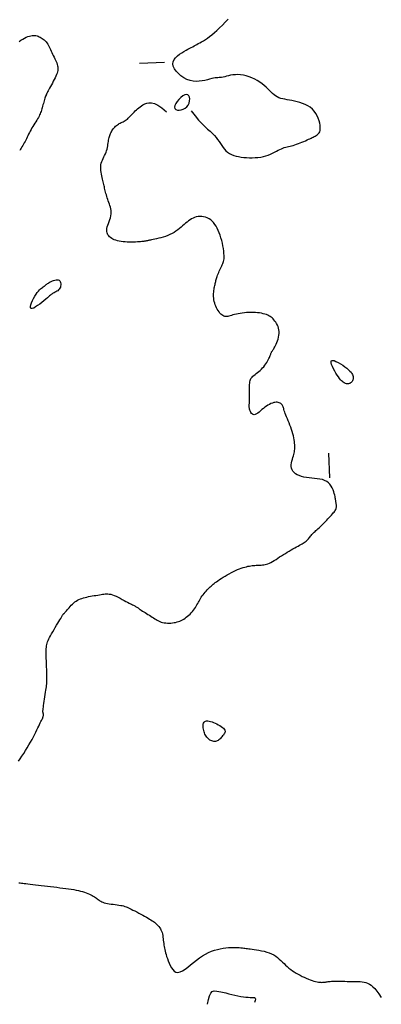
# Model space of a CAD drawing. Header units: millimetres. Extents: x 32690613 to 32693367, y 5343692 to 5344708.
# Tile 696 of 1009: x 32693085 to 32693099, y 5343707 to 5343746. Entities that reach past the tile are written whole.
import ezdxf

# ---------------------------------------------------------------- set-up
doc = ezdxf.new("R2010")
doc.units = ezdxf.units.MM
doc.header["$LTSCALE"] = 20
doc.layers.add('02-DGM_HL_494.00', color=122, linetype='Continuous')

msp = doc.modelspace()

# ---------------------------------------------------------------- linework, layer by layer
at = {"layer": '02-DGM_HL_494.00', "elevation": 494, "flags": 128}
for points in [[(32693091.627, 5343742.771), (32693091.78, 5343742.57), (32693091.923, 5343742.401), (32693092.055, 5343742.259), (32693092.176, 5343742.139), (32693092.287, 5343742.036), (32693092.388, 5343741.946), (32693092.478, 5343741.863), (32693092.558, 5343741.782), (32693092.628, 5343741.699), (32693092.691, 5343741.615), (32693092.748, 5343741.531), (32693092.801, 5343741.448), (32693092.854, 5343741.368), (32693092.907, 5343741.292), (32693092.963, 5343741.222), (32693093.024, 5343741.158), (32693093.093, 5343741.102), (32693093.169, 5343741.053), (32693093.251, 5343741.012), (32693093.339, 5343740.977), (32693093.433, 5343740.949), (32693093.532, 5343740.926), (32693093.636, 5343740.908), (32693093.744, 5343740.894), (32693093.855, 5343740.885), (32693093.969, 5343740.88), (32693094.084, 5343740.879), (32693094.2, 5343740.884), (32693094.313, 5343740.893), (32693094.424, 5343740.908), (32693094.532, 5343740.928), (32693094.634, 5343740.954), (32693094.729, 5343740.985), (32693094.819, 5343741.022), (32693094.903, 5343741.061), (32693094.982, 5343741.101), (32693095.057, 5343741.141), (32693095.127, 5343741.18), (32693095.193, 5343741.215), (32693095.256, 5343741.245), (32693095.316, 5343741.27), (32693095.374, 5343741.289), (32693095.431, 5343741.305), (32693095.488, 5343741.318), (32693095.545, 5343741.33), (32693095.604, 5343741.343), (32693095.665, 5343741.357), (32693095.729, 5343741.375), (32693095.797, 5343741.396), (32693095.868, 5343741.421), (32693095.94, 5343741.448), (32693096.013, 5343741.478), (32693096.085, 5343741.508), (32693096.156, 5343741.538), (32693096.224, 5343741.568), (32693096.288, 5343741.597), (32693096.347, 5343741.623), (32693096.401, 5343741.648), (32693096.451, 5343741.671), (32693096.497, 5343741.692), (32693096.541, 5343741.714), (32693096.581, 5343741.735), (32693096.619, 5343741.756), (32693096.656, 5343741.778), (32693096.691, 5343741.801), (32693096.723, 5343741.826), (32693096.753, 5343741.855), (32693096.778, 5343741.89), (32693096.799, 5343741.931), (32693096.814, 5343741.98), (32693096.822, 5343742.038), (32693096.824, 5343742.107), (32693096.816, 5343742.187), (32693096.801, 5343742.277), (32693096.776, 5343742.373), (32693096.742, 5343742.472), (32693096.697, 5343742.572), (32693096.643, 5343742.669), (32693096.579, 5343742.76), (32693096.503, 5343742.843), (32693096.416, 5343742.914), (32693096.321, 5343742.975), (32693096.218, 5343743.027), (32693096.111, 5343743.07), (32693096.001, 5343743.107), (32693095.89, 5343743.137), (32693095.782, 5343743.162), (32693095.677, 5343743.183), (32693095.577, 5343743.201), (32693095.483, 5343743.218), (32693095.395, 5343743.235), (32693095.312, 5343743.253), (32693095.233, 5343743.274), (32693095.159, 5343743.299), (32693095.089, 5343743.33), (32693095.023, 5343743.369), (32693094.96, 5343743.415), (32693094.899, 5343743.468), (32693094.839, 5343743.527), (32693094.777, 5343743.591), (32693094.712, 5343743.658), (32693094.642, 5343743.726), (32693094.566, 5343743.795), (32693094.482, 5343743.863), (32693094.389, 5343743.928), (32693094.288, 5343743.99), (32693094.181, 5343744.048), (32693094.069, 5343744.099), (32693093.955, 5343744.144), (32693093.84, 5343744.181), (32693093.725, 5343744.208), (32693093.613, 5343744.225), (32693093.506, 5343744.231), (32693093.403, 5343744.227), (32693093.305, 5343744.216), (32693093.213, 5343744.201), (32693093.127, 5343744.182), (32693093.047, 5343744.162), (32693092.974, 5343744.143), (32693092.908, 5343744.128), (32693092.85, 5343744.117), (32693092.796, 5343744.111), (32693092.746, 5343744.107), (32693092.696, 5343744.104), (32693092.644, 5343744.1), (32693092.587, 5343744.094), (32693092.524, 5343744.084), (32693092.452, 5343744.068), (32693092.369, 5343744.047), (32693092.276, 5343744.022), (32693092.174, 5343743.997), (32693092.065, 5343743.975), (32693091.949, 5343743.96), (32693091.829, 5343743.956), (32693091.705, 5343743.966), (32693091.579, 5343743.992), (32693091.453, 5343744.039), (32693091.33, 5343744.103), (32693091.214, 5343744.181), (32693091.11, 5343744.27), (32693091.021, 5343744.365), (32693090.951, 5343744.464), (32693090.905, 5343744.564), (32693090.886, 5343744.66), (32693090.897, 5343744.751), (32693090.935, 5343744.835), (32693090.993, 5343744.912), (32693091.068, 5343744.984), (32693091.153, 5343745.049), (32693091.244, 5343745.108), (32693091.335, 5343745.162), (32693091.421, 5343745.209), (32693091.497, 5343745.252), (32693091.566, 5343745.289), (32693091.628, 5343745.324), (32693091.686, 5343745.355), (32693091.741, 5343745.386), (32693091.796, 5343745.416), (32693091.851, 5343745.446), (32693091.91, 5343745.479), (32693091.974, 5343745.514), (32693092.043, 5343745.553), (32693092.117, 5343745.597), (32693092.196, 5343745.646), (32693092.28, 5343745.703), (32693092.368, 5343745.766), (32693092.462, 5343745.839), (32693092.56, 5343745.921), (32693092.663, 5343746.014), (32693092.771, 5343746.115), (32693092.882, 5343746.225), (32693092.996, 5343746.341), (32693093.112, 5343746.463)], [(32693084.702, 5343745.562), (32693084.771, 5343745.613), (32693084.842, 5343745.66), (32693084.914, 5343745.7), (32693084.984, 5343745.734), (32693085.051, 5343745.762), (32693085.116, 5343745.783), (32693085.175, 5343745.798), (32693085.23, 5343745.807), (32693085.282, 5343745.809), (32693085.33, 5343745.807), (32693085.376, 5343745.8), (32693085.42, 5343745.789), (32693085.463, 5343745.775), (32693085.506, 5343745.757), (32693085.548, 5343745.736), (32693085.59, 5343745.713), (32693085.632, 5343745.687), (32693085.673, 5343745.657), (32693085.713, 5343745.625), (32693085.751, 5343745.588), (32693085.787, 5343745.549), (32693085.821, 5343745.505), (32693085.853, 5343745.457), (32693085.883, 5343745.406), (32693085.912, 5343745.352), (32693085.939, 5343745.296), (32693085.966, 5343745.237), (32693085.993, 5343745.177), (32693086.02, 5343745.116), (32693086.047, 5343745.055), (32693086.076, 5343744.994), (32693086.106, 5343744.933), (32693086.135, 5343744.872), (32693086.163, 5343744.813), (32693086.189, 5343744.755), (32693086.212, 5343744.698), (32693086.231, 5343744.643), (32693086.246, 5343744.59), (32693086.256, 5343744.54), (32693086.261, 5343744.491), (32693086.26, 5343744.442), (32693086.254, 5343744.393), (32693086.243, 5343744.342), (32693086.227, 5343744.289), (32693086.206, 5343744.232), (32693086.179, 5343744.171), (32693086.148, 5343744.105), (32693086.113, 5343744.035), (32693086.076, 5343743.963), (32693086.037, 5343743.891), (32693085.999, 5343743.82), (32693085.961, 5343743.752), (32693085.926, 5343743.688), (32693085.895, 5343743.631), (32693085.868, 5343743.582), (32693085.845, 5343743.539), (32693085.826, 5343743.5), (32693085.809, 5343743.465), (32693085.794, 5343743.431), (32693085.781, 5343743.396), (32693085.767, 5343743.36), (32693085.754, 5343743.32), (32693085.739, 5343743.275), (32693085.724, 5343743.226), (32693085.708, 5343743.174), (32693085.692, 5343743.12), (32693085.675, 5343743.064), (32693085.659, 5343743.008), (32693085.642, 5343742.952), (32693085.627, 5343742.898), (32693085.612, 5343742.847), (32693085.597, 5343742.797), (32693085.581, 5343742.749), (32693085.565, 5343742.701), (32693085.547, 5343742.653), (32693085.526, 5343742.605), (32693085.503, 5343742.555), (32693085.475, 5343742.503), (32693085.444, 5343742.448), (32693085.41, 5343742.391), (32693085.373, 5343742.332), (32693085.334, 5343742.272), (32693085.294, 5343742.21), (32693085.254, 5343742.146), (32693085.216, 5343742.083), (32693085.178, 5343742.019), (32693085.144, 5343741.955), (32693085.111, 5343741.891), (32693085.08, 5343741.828), (32693085.05, 5343741.766), (32693085.021, 5343741.705), (32693084.993, 5343741.645), (32693084.964, 5343741.587), (32693084.936, 5343741.53), (32693084.906, 5343741.475), (32693084.876, 5343741.422), (32693084.845, 5343741.37), (32693084.814, 5343741.319), (32693084.783, 5343741.27), (32693084.752, 5343741.221), (32693084.721, 5343741.172)], [(32693089.55, 5343744.692), (32693090.55, 5343744.731)], [(32693084.673, 5343716.563), (32693084.743, 5343716.663), (32693084.814, 5343716.77), (32693084.887, 5343716.881), (32693084.958, 5343716.995), (32693085.028, 5343717.11), (32693085.096, 5343717.225), (32693085.161, 5343717.337), (32693085.222, 5343717.446), (32693085.278, 5343717.55), (32693085.329, 5343717.648), (32693085.376, 5343717.74), (32693085.418, 5343717.827), (32693085.457, 5343717.906), (32693085.491, 5343717.98), (32693085.523, 5343718.046), (32693085.551, 5343718.105), (32693085.576, 5343718.158), (32693085.598, 5343718.203), (32693085.617, 5343718.243), (32693085.634, 5343718.278), (32693085.647, 5343718.309), (32693085.658, 5343718.335), (32693085.667, 5343718.359), (32693085.673, 5343718.381), (32693085.677, 5343718.402), (32693085.679, 5343718.421), (32693085.678, 5343718.439), (32693085.677, 5343718.455), (32693085.675, 5343718.471), (32693085.671, 5343718.486), (32693085.668, 5343718.5), (32693085.665, 5343718.513), (32693085.662, 5343718.526), (32693085.66, 5343718.54), (32693085.659, 5343718.557), (32693085.659, 5343718.578), (32693085.66, 5343718.605), (32693085.663, 5343718.641), (32693085.668, 5343718.686), (32693085.676, 5343718.743), (32693085.685, 5343718.812), (32693085.697, 5343718.891), (32693085.71, 5343718.978), (32693085.724, 5343719.069), (32693085.738, 5343719.162), (32693085.752, 5343719.254), (32693085.765, 5343719.342), (32693085.777, 5343719.424), (32693085.787, 5343719.496), (32693085.796, 5343719.561), (32693085.802, 5343719.62), (32693085.808, 5343719.676), (32693085.812, 5343719.729), (32693085.814, 5343719.783), (32693085.816, 5343719.839), (32693085.816, 5343719.899), (32693085.816, 5343719.964), (32693085.815, 5343720.035), (32693085.813, 5343720.11), (32693085.811, 5343720.189), (32693085.808, 5343720.271), (32693085.805, 5343720.355), (32693085.802, 5343720.44), (32693085.799, 5343720.527), (32693085.795, 5343720.613), (32693085.792, 5343720.699), (32693085.79, 5343720.783), (32693085.788, 5343720.865), (32693085.788, 5343720.944), (32693085.789, 5343721.019), (32693085.792, 5343721.09), (32693085.797, 5343721.155), (32693085.804, 5343721.215), (32693085.815, 5343721.271), (32693085.828, 5343721.325), (32693085.845, 5343721.378), (32693085.867, 5343721.433), (32693085.894, 5343721.49), (32693085.925, 5343721.553), (32693085.963, 5343721.622), (32693086.006, 5343721.698), (32693086.054, 5343721.781), (32693086.104, 5343721.867), (32693086.156, 5343721.954), (32693086.207, 5343722.04), (32693086.256, 5343722.121), (32693086.301, 5343722.196), (32693086.34, 5343722.262), (32693086.373, 5343722.317), (32693086.399, 5343722.362), (32693086.419, 5343722.397), (32693086.435, 5343722.426), (32693086.448, 5343722.448), (32693086.458, 5343722.465), (32693086.467, 5343722.478), (32693086.476, 5343722.49), (32693086.485, 5343722.5), (32693086.495, 5343722.511), (32693086.506, 5343722.522), (32693086.519, 5343722.536), (32693086.535, 5343722.552), (32693086.555, 5343722.572), (32693086.577, 5343722.597), (32693086.604, 5343722.627), (32693086.635, 5343722.664), (32693086.67, 5343722.705), (32693086.709, 5343722.751), (32693086.752, 5343722.798), (32693086.797, 5343722.846), (32693086.844, 5343722.894), (32693086.894, 5343722.939), (32693086.946, 5343722.981), (32693086.998, 5343723.018), (32693087.052, 5343723.051), (32693087.108, 5343723.079), (32693087.166, 5343723.105), (32693087.226, 5343723.127), (32693087.289, 5343723.146), (32693087.354, 5343723.164), (32693087.423, 5343723.18), (32693087.494, 5343723.195), (32693087.568, 5343723.209), (32693087.643, 5343723.223), (32693087.717, 5343723.235), (32693087.791, 5343723.247), (32693087.863, 5343723.259), (32693087.932, 5343723.27), (32693087.996, 5343723.28), (32693088.056, 5343723.29), (32693088.112, 5343723.299), (32693088.166, 5343723.306), (32693088.219, 5343723.309), (32693088.273, 5343723.308), (32693088.33, 5343723.302), (32693088.39, 5343723.29), (32693088.455, 5343723.27), (32693088.527, 5343723.243), (32693088.604, 5343723.209), (32693088.684, 5343723.171), (32693088.765, 5343723.13), (32693088.845, 5343723.087), (32693088.924, 5343723.045), (32693088.997, 5343723.004), (32693089.065, 5343722.968), (32693089.125, 5343722.936), (32693089.178, 5343722.91), (32693089.224, 5343722.887), (32693089.265, 5343722.867), (32693089.3, 5343722.85), (32693089.332, 5343722.835), (32693089.361, 5343722.82), (32693089.387, 5343722.805), (32693089.411, 5343722.79), (32693089.435, 5343722.775), (32693089.459, 5343722.757), (32693089.485, 5343722.739), (32693089.512, 5343722.719), (32693089.543, 5343722.697), (32693089.578, 5343722.672), (32693089.618, 5343722.646), (32693089.663, 5343722.616), (32693089.714, 5343722.585), (32693089.768, 5343722.551), (32693089.825, 5343722.516), (32693089.884, 5343722.48), (32693089.943, 5343722.444), (32693090.001, 5343722.408), (32693090.057, 5343722.372), (32693090.111, 5343722.337), (32693090.162, 5343722.304), (32693090.213, 5343722.272), (32693090.262, 5343722.243), (32693090.313, 5343722.216), (32693090.364, 5343722.192), (32693090.418, 5343722.171), (32693090.475, 5343722.155), (32693090.536, 5343722.143), (32693090.6, 5343722.135), (32693090.666, 5343722.13), (32693090.734, 5343722.13), (32693090.801, 5343722.133), (32693090.869, 5343722.139), (32693090.934, 5343722.148), (32693090.998, 5343722.159), (32693091.058, 5343722.174), (32693091.116, 5343722.191), (32693091.171, 5343722.211), (32693091.225, 5343722.234), (32693091.277, 5343722.261), (32693091.328, 5343722.291), (32693091.378, 5343722.325), (32693091.428, 5343722.362), (32693091.479, 5343722.404), (32693091.529, 5343722.448), (32693091.578, 5343722.496), (32693091.626, 5343722.546), (32693091.672, 5343722.598), (32693091.716, 5343722.651), (32693091.757, 5343722.704), (32693091.794, 5343722.758), (32693091.828, 5343722.811), (32693091.858, 5343722.863), (32693091.887, 5343722.915), (32693091.914, 5343722.967), (32693091.941, 5343723.018), (32693091.969, 5343723.069), (32693091.998, 5343723.121), (32693092.031, 5343723.172), (32693092.066, 5343723.223), (32693092.104, 5343723.274), (32693092.145, 5343723.325), (32693092.186, 5343723.374), (32693092.229, 5343723.422), (32693092.271, 5343723.468), (32693092.313, 5343723.511), (32693092.353, 5343723.552), (32693092.391, 5343723.589), (32693092.428, 5343723.624), (32693092.466, 5343723.658), (32693092.505, 5343723.692), (32693092.547, 5343723.725), (32693092.592, 5343723.76), (32693092.643, 5343723.797), (32693092.7, 5343723.837), (32693092.765, 5343723.88), (32693092.836, 5343723.927), (32693092.912, 5343723.975), (32693092.992, 5343724.024), (32693093.075, 5343724.073), (32693093.16, 5343724.121), (32693093.244, 5343724.167), (32693093.328, 5343724.209), (32693093.41, 5343724.248), (32693093.489, 5343724.283), (32693093.566, 5343724.314), (32693093.641, 5343724.341), (32693093.713, 5343724.365), (32693093.782, 5343724.386), (32693093.848, 5343724.403), (32693093.912, 5343724.418), (32693093.973, 5343724.43), (32693094.03, 5343724.439), (32693094.086, 5343724.446), (32693094.14, 5343724.452), (32693094.192, 5343724.456), (32693094.243, 5343724.459), (32693094.294, 5343724.461), (32693094.344, 5343724.463), (32693094.394, 5343724.465), (32693094.444, 5343724.468), (32693094.495, 5343724.473), (32693094.548, 5343724.48), (32693094.601, 5343724.49), (32693094.657, 5343724.504), (32693094.714, 5343724.522), (32693094.774, 5343724.547), (32693094.837, 5343724.577), (32693094.903, 5343724.613), (32693094.971, 5343724.654), (32693095.041, 5343724.698), (32693095.113, 5343724.744), (32693095.187, 5343724.793), (32693095.262, 5343724.842), (32693095.339, 5343724.891), (32693095.417, 5343724.94), (32693095.495, 5343724.987), (32693095.572, 5343725.033), (32693095.649, 5343725.077), (32693095.723, 5343725.119), (32693095.795, 5343725.159), (32693095.863, 5343725.196), (32693095.926, 5343725.231), (32693095.985, 5343725.264), (32693096.039, 5343725.294), (32693096.089, 5343725.322), (32693096.134, 5343725.35), (32693096.176, 5343725.377), (32693096.215, 5343725.404), (32693096.251, 5343725.433), (32693096.284, 5343725.462), (32693096.315, 5343725.493), (32693096.345, 5343725.526), (32693096.373, 5343725.56), (32693096.401, 5343725.595), (32693096.428, 5343725.63), (32693096.455, 5343725.665), (32693096.483, 5343725.699), (32693096.513, 5343725.732), (32693096.543, 5343725.764), (32693096.576, 5343725.795), (32693096.611, 5343725.826), (32693096.647, 5343725.858), (32693096.686, 5343725.892), (32693096.728, 5343725.928), (32693096.772, 5343725.968), (32693096.819, 5343726.011), (32693096.868, 5343726.059), (32693096.92, 5343726.111), (32693096.973, 5343726.165), (32693097.026, 5343726.22), (32693097.079, 5343726.276), (32693097.131, 5343726.332), (32693097.181, 5343726.385), (32693097.227, 5343726.436), (32693097.27, 5343726.482), (32693097.31, 5343726.526), (32693097.345, 5343726.566), (32693097.376, 5343726.603), (32693097.403, 5343726.638), (32693097.426, 5343726.672), (32693097.444, 5343726.705), (32693097.457, 5343726.737), (32693097.467, 5343726.768), (32693097.472, 5343726.8), (32693097.473, 5343726.831), (32693097.472, 5343726.861), (32693097.47, 5343726.891), (32693097.466, 5343726.921), (32693097.461, 5343726.95), (32693097.456, 5343726.978), (32693097.452, 5343727.006), (32693097.449, 5343727.035), (32693097.445, 5343727.065), (32693097.44, 5343727.098), (32693097.434, 5343727.135), (32693097.426, 5343727.178), (32693097.416, 5343727.227), (32693097.403, 5343727.285), (32693097.386, 5343727.351), (32693097.364, 5343727.424), (32693097.337, 5343727.5), (32693097.304, 5343727.577), (32693097.262, 5343727.652), (32693097.212, 5343727.723), (32693097.152, 5343727.786), (32693097.081, 5343727.839), (32693096.998, 5343727.88), (32693096.906, 5343727.911), (32693096.806, 5343727.932), (32693096.7, 5343727.948), (32693096.591, 5343727.96), (32693096.48, 5343727.971), (32693096.37, 5343727.982), (32693096.263, 5343727.996), (32693096.161, 5343728.016), (32693096.065, 5343728.041), (32693095.976, 5343728.071), (32693095.896, 5343728.107), (32693095.825, 5343728.149), (32693095.766, 5343728.196), (32693095.718, 5343728.249), (32693095.684, 5343728.307), (32693095.663, 5343728.372), (32693095.655, 5343728.44), (32693095.656, 5343728.512), (32693095.666, 5343728.585), (32693095.681, 5343728.658), (32693095.7, 5343728.73), (32693095.72, 5343728.8), (32693095.74, 5343728.866), (32693095.757, 5343728.926), (32693095.771, 5343728.983), (32693095.782, 5343729.037), (32693095.79, 5343729.09), (32693095.796, 5343729.143), (32693095.798, 5343729.196), (32693095.798, 5343729.253), (32693095.795, 5343729.313), (32693095.79, 5343729.377), (32693095.781, 5343729.447), (32693095.77, 5343729.52), (32693095.755, 5343729.598), (32693095.738, 5343729.678), (32693095.717, 5343729.761), (32693095.693, 5343729.846), (32693095.665, 5343729.933), (32693095.634, 5343730.021), (32693095.6, 5343730.109), (32693095.565, 5343730.196), (32693095.53, 5343730.28), (32693095.496, 5343730.362), (32693095.464, 5343730.439), (32693095.435, 5343730.511), (32693095.41, 5343730.576), (32693095.39, 5343730.634), (32693095.374, 5343730.685), (32693095.361, 5343730.731), (32693095.35, 5343730.771), (32693095.34, 5343730.807), (32693095.329, 5343730.839), (32693095.317, 5343730.869), (32693095.302, 5343730.897), (32693095.283, 5343730.924), (32693095.261, 5343730.949), (32693095.234, 5343730.972), (32693095.204, 5343730.993), (32693095.17, 5343731.009), (32693095.133, 5343731.021), (32693095.091, 5343731.028), (32693095.046, 5343731.029), (32693094.998, 5343731.024), (32693094.946, 5343731.013), (32693094.892, 5343730.996), (32693094.835, 5343730.973), (32693094.776, 5343730.944), (32693094.717, 5343730.911), (32693094.656, 5343730.872), (32693094.596, 5343730.828), (32693094.535, 5343730.78), (32693094.475, 5343730.73), (32693094.417, 5343730.68), (32693094.36, 5343730.633), (32693094.306, 5343730.592), (32693094.254, 5343730.559), (32693094.206, 5343730.537), (32693094.163, 5343730.528), (32693094.123, 5343730.533), (32693094.088, 5343730.552), (32693094.058, 5343730.581), (32693094.032, 5343730.618), (32693094.01, 5343730.66), (32693093.992, 5343730.704), (32693093.979, 5343730.747), (32693093.969, 5343730.787), (32693093.963, 5343730.821), (32693093.96, 5343730.852), (32693093.96, 5343730.881), (32693093.962, 5343730.912), (32693093.965, 5343730.945), (32693093.968, 5343730.984), (32693093.971, 5343731.03), (32693093.974, 5343731.087), (32693093.975, 5343731.156), (32693093.975, 5343731.233), (32693093.974, 5343731.318), (32693093.973, 5343731.406), (32693093.973, 5343731.495), (32693093.972, 5343731.582), (32693093.974, 5343731.664), (32693093.976, 5343731.738), (32693093.981, 5343731.802), (32693093.988, 5343731.856), (32693093.998, 5343731.903), (32693094.012, 5343731.944), (32693094.03, 5343731.98), (32693094.052, 5343732.013), (32693094.08, 5343732.045), (32693094.113, 5343732.077), (32693094.152, 5343732.11), (32693094.196, 5343732.146), (32693094.244, 5343732.184), (32693094.295, 5343732.224), (32693094.347, 5343732.266), (32693094.399, 5343732.311), (32693094.451, 5343732.358), (32693094.5, 5343732.409), (32693094.547, 5343732.462), (32693094.59, 5343732.517), (32693094.629, 5343732.573), (32693094.666, 5343732.629), (32693094.698, 5343732.684), (32693094.727, 5343732.737), (32693094.752, 5343732.786), (32693094.773, 5343732.831), (32693094.79, 5343732.871), (32693094.805, 5343732.906), (32693094.816, 5343732.937), (32693094.826, 5343732.965), (32693094.835, 5343732.99), (32693094.844, 5343733.013), (32693094.854, 5343733.035), (32693094.864, 5343733.057), (32693094.877, 5343733.078), (32693094.892, 5343733.101), (32693094.908, 5343733.126), (32693094.927, 5343733.153), (32693094.947, 5343733.185), (32693094.969, 5343733.221), (32693094.993, 5343733.264), (32693095.019, 5343733.313), (32693095.045, 5343733.37), (32693095.073, 5343733.433), (32693095.099, 5343733.502), (32693095.122, 5343733.574), (32693095.142, 5343733.649), (32693095.157, 5343733.725), (32693095.166, 5343733.801), (32693095.168, 5343733.875), (32693095.16, 5343733.946), (32693095.146, 5343734.014), (32693095.124, 5343734.079), (32693095.098, 5343734.141), (32693095.066, 5343734.198), (32693095.032, 5343734.252), (32693094.996, 5343734.302), (32693094.958, 5343734.347), (32693094.921, 5343734.388), (32693094.883, 5343734.425), (32693094.843, 5343734.458), (32693094.801, 5343734.488), (32693094.756, 5343734.515), (32693094.706, 5343734.538), (32693094.652, 5343734.56), (32693094.592, 5343734.579), (32693094.526, 5343734.597), (32693094.453, 5343734.612), (32693094.376, 5343734.625), (32693094.295, 5343734.636), (32693094.21, 5343734.644), (32693094.123, 5343734.649), (32693094.035, 5343734.651), (32693093.946, 5343734.649), (32693093.857, 5343734.644), (32693093.769, 5343734.635), (32693093.683, 5343734.624), (32693093.599, 5343734.611), (32693093.519, 5343734.596), (32693093.443, 5343734.58), (32693093.372, 5343734.563), (32693093.307, 5343734.546), (32693093.248, 5343734.529), (32693093.195, 5343734.514), (32693093.147, 5343734.5), (32693093.102, 5343734.49), (32693093.061, 5343734.485), (32693093.021, 5343734.484), (32693092.982, 5343734.489), (32693092.943, 5343734.502), (32693092.903, 5343734.522), (32693092.863, 5343734.55), (32693092.823, 5343734.584), (32693092.783, 5343734.624), (32693092.745, 5343734.67), (32693092.709, 5343734.721), (32693092.675, 5343734.775), (32693092.644, 5343734.833), (32693092.617, 5343734.894), (32693092.593, 5343734.957), (32693092.573, 5343735.022), (32693092.556, 5343735.088), (32693092.543, 5343735.154), (32693092.534, 5343735.22), (32693092.528, 5343735.285), (32693092.526, 5343735.348), (32693092.528, 5343735.41), (32693092.532, 5343735.469), (32693092.539, 5343735.526), (32693092.547, 5343735.581), (32693092.557, 5343735.633), (32693092.567, 5343735.682), (32693092.578, 5343735.729), (32693092.588, 5343735.774), (32693092.597, 5343735.815), (32693092.605, 5343735.855), (32693092.614, 5343735.893), (32693092.622, 5343735.931), (32693092.632, 5343735.97), (32693092.643, 5343736.01), (32693092.656, 5343736.053), (32693092.672, 5343736.099), (32693092.69, 5343736.148), (32693092.711, 5343736.2), (32693092.733, 5343736.255), (32693092.757, 5343736.31), (32693092.782, 5343736.366), (32693092.806, 5343736.42), (32693092.831, 5343736.473), (32693092.854, 5343736.523), (32693092.876, 5343736.569), (32693092.896, 5343736.613), (32693092.913, 5343736.657), (32693092.928, 5343736.703), (32693092.94, 5343736.752), (32693092.948, 5343736.808), (32693092.951, 5343736.871), (32693092.951, 5343736.943), (32693092.945, 5343737.027), (32693092.935, 5343737.12), (32693092.921, 5343737.22), (32693092.902, 5343737.326), (32693092.88, 5343737.434), (32693092.854, 5343737.544), (32693092.824, 5343737.652), (32693092.792, 5343737.757), (32693092.757, 5343737.857), (32693092.718, 5343737.952), (32693092.677, 5343738.04), (32693092.632, 5343738.122), (32693092.583, 5343738.197), (32693092.53, 5343738.265), (32693092.472, 5343738.324), (32693092.41, 5343738.376), (32693092.344, 5343738.419), (32693092.273, 5343738.454), (32693092.2, 5343738.481), (32693092.125, 5343738.499), (32693092.05, 5343738.51), (32693091.975, 5343738.512), (32693091.902, 5343738.507), (32693091.831, 5343738.494), (32693091.764, 5343738.474), (32693091.7, 5343738.447), (32693091.639, 5343738.414), (32693091.579, 5343738.376), (32693091.52, 5343738.333), (32693091.461, 5343738.287), (32693091.403, 5343738.238), (32693091.343, 5343738.186), (32693091.281, 5343738.133), (32693091.218, 5343738.08), (32693091.152, 5343738.026), (32693091.083, 5343737.973), (32693091.011, 5343737.922), (32693090.935, 5343737.873), (32693090.855, 5343737.826), (32693090.771, 5343737.784), (32693090.682, 5343737.746), (32693090.59, 5343737.713), (32693090.497, 5343737.683), (32693090.406, 5343737.657), (32693090.317, 5343737.634), (32693090.234, 5343737.615), (32693090.158, 5343737.598), (32693090.09, 5343737.584), (32693090.033, 5343737.572), (32693089.986, 5343737.563), (32693089.947, 5343737.555), (32693089.915, 5343737.548), (32693089.887, 5343737.542), (32693089.864, 5343737.537), (32693089.842, 5343737.533), (32693089.821, 5343737.528), (32693089.799, 5343737.524), (32693089.775, 5343737.519), (32693089.748, 5343737.515), (32693089.717, 5343737.51), (32693089.681, 5343737.505), (32693089.639, 5343737.5), (32693089.589, 5343737.496), (32693089.532, 5343737.491), (32693089.465, 5343737.487), (32693089.39, 5343737.483), (32693089.31, 5343737.48), (32693089.226, 5343737.478), (32693089.139, 5343737.478), (32693089.051, 5343737.481), (32693088.965, 5343737.486), (32693088.881, 5343737.493), (32693088.802, 5343737.504), (32693088.727, 5343737.518), (32693088.657, 5343737.536), (32693088.592, 5343737.556), (32693088.531, 5343737.579), (32693088.476, 5343737.604), (32693088.425, 5343737.632), (32693088.38, 5343737.663), (32693088.339, 5343737.696), (32693088.304, 5343737.731), (32693088.276, 5343737.77), (32693088.253, 5343737.812), (32693088.237, 5343737.858), (32693088.229, 5343737.909), (32693088.228, 5343737.964), (32693088.234, 5343738.024), (32693088.249, 5343738.09), (32693088.27, 5343738.16), (32693088.295, 5343738.233), (32693088.322, 5343738.309), (32693088.348, 5343738.386), (32693088.371, 5343738.463), (32693088.39, 5343738.54), (32693088.402, 5343738.614), (32693088.405, 5343738.686), (32693088.4, 5343738.755), (32693088.389, 5343738.823), (32693088.373, 5343738.888), (32693088.353, 5343738.952), (32693088.331, 5343739.014), (32693088.308, 5343739.076), (32693088.285, 5343739.138), (32693088.264, 5343739.2), (32693088.245, 5343739.261), (32693088.227, 5343739.322), (32693088.21, 5343739.382), (32693088.194, 5343739.44), (32693088.18, 5343739.497), (32693088.166, 5343739.553), (32693088.154, 5343739.605), (32693088.141, 5343739.656), (32693088.13, 5343739.705), (32693088.118, 5343739.753), (32693088.106, 5343739.802), (32693088.094, 5343739.851), (32693088.082, 5343739.904), (32693088.068, 5343739.959), (32693088.054, 5343740.018), (32693088.039, 5343740.083), (32693088.023, 5343740.151), (32693088.009, 5343740.223), (32693087.996, 5343740.297), (32693087.987, 5343740.371), (32693087.983, 5343740.446), (32693087.983, 5343740.519), (32693087.991, 5343740.591), (32693088.006, 5343740.659), (32693088.027, 5343740.725), (32693088.052, 5343740.789), (32693088.081, 5343740.851), (32693088.112, 5343740.913), (32693088.142, 5343740.974), (32693088.171, 5343741.036), (32693088.198, 5343741.099), (32693088.219, 5343741.163), (32693088.238, 5343741.228), (32693088.252, 5343741.293), (32693088.265, 5343741.357), (32693088.275, 5343741.42), (32693088.284, 5343741.481), (32693088.292, 5343741.539), (32693088.301, 5343741.593), (32693088.31, 5343741.643), (32693088.32, 5343741.69), (32693088.331, 5343741.733), (32693088.344, 5343741.774), (32693088.358, 5343741.813), (32693088.374, 5343741.851), (32693088.393, 5343741.889), (32693088.413, 5343741.927), (32693088.436, 5343741.966), (32693088.462, 5343742.005), (32693088.49, 5343742.044), (32693088.52, 5343742.081), (32693088.552, 5343742.118), (32693088.585, 5343742.152), (32693088.62, 5343742.183), (32693088.657, 5343742.211), (32693088.694, 5343742.236), (32693088.732, 5343742.257), (32693088.772, 5343742.276), (32693088.811, 5343742.294), (32693088.852, 5343742.313), (32693088.892, 5343742.332), (32693088.933, 5343742.354), (32693088.974, 5343742.378), (32693089.014, 5343742.407), (32693089.055, 5343742.439), (32693089.095, 5343742.475), (32693089.135, 5343742.513), (32693089.175, 5343742.553), (32693089.215, 5343742.594), (32693089.255, 5343742.637), (32693089.295, 5343742.68), (32693089.336, 5343742.723), (32693089.377, 5343742.766), (32693089.419, 5343742.809), (32693089.464, 5343742.852), (32693089.513, 5343742.894), (32693089.565, 5343742.935), (32693089.622, 5343742.975), (32693089.685, 5343743.015), (32693089.755, 5343743.052), (32693089.834, 5343743.082), (32693089.924, 5343743.098), (32693090.028, 5343743.093), (32693090.148, 5343743.06), (32693090.286, 5343742.994), (32693090.445, 5343742.886), (32693090.628, 5343742.732)], [(32693097.209, 5343727.978), (32693097.17, 5343728.977)], [(32693084.694, 5343711.662), (32693084.741, 5343711.658), (32693084.789, 5343711.654), (32693084.842, 5343711.648), (32693084.901, 5343711.641), (32693084.971, 5343711.632), (32693085.052, 5343711.622), (32693085.145, 5343711.61), (32693085.247, 5343711.597), (32693085.357, 5343711.584), (32693085.473, 5343711.569), (32693085.593, 5343711.555), (32693085.717, 5343711.54), (32693085.842, 5343711.526), (32693085.968, 5343711.511), (32693086.093, 5343711.497), (32693086.216, 5343711.483), (32693086.338, 5343711.469), (32693086.457, 5343711.454), (32693086.573, 5343711.44), (32693086.685, 5343711.424), (32693086.792, 5343711.408), (32693086.895, 5343711.391), (32693086.992, 5343711.372), (32693087.084, 5343711.353), (32693087.17, 5343711.333), (32693087.252, 5343711.311), (32693087.329, 5343711.288), (32693087.4, 5343711.264), (32693087.466, 5343711.239), (32693087.527, 5343711.212), (32693087.583, 5343711.184), (32693087.635, 5343711.156), (32693087.684, 5343711.127), (32693087.728, 5343711.098), (32693087.77, 5343711.069), (32693087.809, 5343711.041), (32693087.845, 5343711.014), (32693087.881, 5343710.988), (32693087.915, 5343710.964), (32693087.951, 5343710.941), (32693087.988, 5343710.919), (32693088.029, 5343710.899), (32693088.075, 5343710.881), (32693088.126, 5343710.864), (32693088.186, 5343710.848), (32693088.253, 5343710.834), (32693088.326, 5343710.821), (32693088.404, 5343710.81), (32693088.485, 5343710.799), (32693088.565, 5343710.788), (32693088.644, 5343710.778), (32693088.718, 5343710.767), (32693088.787, 5343710.756), (32693088.848, 5343710.744), (32693088.903, 5343710.731), (32693088.953, 5343710.717), (32693089.002, 5343710.7), (32693089.05, 5343710.68), (32693089.1, 5343710.658), (32693089.154, 5343710.632), (32693089.214, 5343710.602), (32693089.282, 5343710.568), (32693089.356, 5343710.53), (32693089.434, 5343710.49), (32693089.514, 5343710.447), (32693089.595, 5343710.404), (32693089.675, 5343710.361), (32693089.752, 5343710.319), (32693089.825, 5343710.279), (32693089.891, 5343710.242), (32693089.951, 5343710.206), (32693090.006, 5343710.172), (32693090.056, 5343710.139), (32693090.102, 5343710.107), (32693090.145, 5343710.075), (32693090.185, 5343710.042), (32693090.222, 5343710.009), (32693090.259, 5343709.974), (32693090.293, 5343709.937), (32693090.326, 5343709.898), (32693090.357, 5343709.856), (32693090.384, 5343709.812), (32693090.41, 5343709.765), (32693090.432, 5343709.714), (32693090.451, 5343709.66), (32693090.466, 5343709.603), (32693090.478, 5343709.542), (32693090.489, 5343709.479), (32693090.497, 5343709.414), (32693090.504, 5343709.348), (32693090.511, 5343709.283), (32693090.518, 5343709.218), (32693090.526, 5343709.155), (32693090.535, 5343709.094), (32693090.546, 5343709.033), (32693090.559, 5343708.972), (32693090.574, 5343708.91), (32693090.592, 5343708.844), (32693090.613, 5343708.773), (32693090.638, 5343708.696), (32693090.666, 5343708.612), (32693090.699, 5343708.521), (32693090.736, 5343708.425), (32693090.778, 5343708.331), (32693090.827, 5343708.243), (32693090.882, 5343708.167), (32693090.944, 5343708.107), (32693091.014, 5343708.069), (32693091.093, 5343708.057), (32693091.181, 5343708.075), (32693091.276, 5343708.12), (32693091.379, 5343708.185), (32693091.488, 5343708.267), (32693091.601, 5343708.358), (32693091.719, 5343708.455), (32693091.838, 5343708.551), (32693091.96, 5343708.642), (32693092.082, 5343708.722), (32693092.203, 5343708.793), (32693092.325, 5343708.853), (32693092.445, 5343708.905), (32693092.564, 5343708.948), (32693092.681, 5343708.983), (32693092.796, 5343709.011), (32693092.908, 5343709.033), (32693093.017, 5343709.048), (32693093.122, 5343709.058), (32693093.222, 5343709.063), (32693093.317, 5343709.065), (32693093.406, 5343709.064), (32693093.488, 5343709.06), (32693093.563, 5343709.055), (32693093.63, 5343709.05), (32693093.689, 5343709.044), (32693093.742, 5343709.038), (32693093.791, 5343709.031), (32693093.84, 5343709.024), (32693093.89, 5343709.017), (32693093.945, 5343709.009), (32693094.006, 5343709), (32693094.077, 5343708.989), (32693094.16, 5343708.978), (32693094.252, 5343708.964), (32693094.351, 5343708.948), (32693094.455, 5343708.928), (32693094.56, 5343708.905), (32693094.664, 5343708.877), (32693094.765, 5343708.843), (32693094.86, 5343708.804), (32693094.947, 5343708.758), (32693095.027, 5343708.707), (32693095.1, 5343708.651), (32693095.169, 5343708.592), (32693095.235, 5343708.531), (32693095.299, 5343708.469), (32693095.362, 5343708.407), (32693095.426, 5343708.346), (32693095.492, 5343708.287), (32693095.56, 5343708.23), (32693095.631, 5343708.176), (32693095.703, 5343708.124), (32693095.777, 5343708.074), (32693095.853, 5343708.026), (32693095.932, 5343707.981), (32693096.012, 5343707.937), (32693096.094, 5343707.896), (32693096.177, 5343707.857), (32693096.259, 5343707.821), (32693096.341, 5343707.787), (32693096.42, 5343707.757), (32693096.496, 5343707.731), (32693096.568, 5343707.708), (32693096.634, 5343707.69), (32693096.694, 5343707.676), (32693096.748, 5343707.666), (32693096.798, 5343707.659), (32693096.843, 5343707.655), (32693096.884, 5343707.654), (32693096.922, 5343707.655), (32693096.959, 5343707.658), (32693096.993, 5343707.662), (32693097.027, 5343707.667), (32693097.062, 5343707.672), (32693097.097, 5343707.678), (32693097.135, 5343707.683), (32693097.177, 5343707.688), (32693097.223, 5343707.693), (32693097.275, 5343707.697), (32693097.334, 5343707.699), (32693097.4, 5343707.701), (32693097.473, 5343707.701), (32693097.552, 5343707.7), (32693097.635, 5343707.699), (32693097.722, 5343707.698), (32693097.811, 5343707.696), (32693097.901, 5343707.695), (32693097.992, 5343707.695), (32693098.081, 5343707.695), (32693098.17, 5343707.695), (32693098.257, 5343707.694), (32693098.342, 5343707.692), (32693098.425, 5343707.687), (32693098.505, 5343707.678), (32693098.583, 5343707.664), (32693098.658, 5343707.645), (32693098.729, 5343707.62), (32693098.799, 5343707.585), (32693098.869, 5343707.539), (32693098.941, 5343707.479), (32693099.016, 5343707.402), (32693099.096, 5343707.305), (32693099.183, 5343707.186), (32693099.278, 5343707.043)], [(32693092.283, 5343706.769), (32693092.326, 5343706.969), (32693092.366, 5343707.117), (32693092.411, 5343707.219), (32693092.47, 5343707.281), (32693092.551, 5343707.307), (32693092.663, 5343707.303), (32693092.815, 5343707.275), (32693093.016, 5343707.227)], [(32693093.016, 5343707.227), (32693093.142, 5343707.196), (32693093.267, 5343707.166), (32693093.389, 5343707.138), (32693093.508, 5343707.112), (32693093.621, 5343707.09), (32693093.728, 5343707.072), (32693093.828, 5343707.058), (32693093.919, 5343707.051), (32693094, 5343707.049), (32693094.07, 5343707.049), (32693094.127, 5343707.047), (32693094.169, 5343707.038), (32693094.197, 5343707.017), (32693094.208, 5343706.981), (32693094.201, 5343706.925), (32693094.174, 5343706.843)]]:
    msp.add_lwpolyline(points, dxfattribs=at)
for points in [[(32693090.954, 5343742.912), (32693090.971, 5343742.858), (32693091.013, 5343742.82), (32693091.073, 5343742.799), (32693091.147, 5343742.794), (32693091.227, 5343742.805), (32693091.309, 5343742.832), (32693091.387, 5343742.874), (32693091.454, 5343742.931), (32693091.506, 5343743.003), (32693091.542, 5343743.083), (32693091.562, 5343743.167), (32693091.567, 5343743.248), (32693091.556, 5343743.321), (32693091.53, 5343743.38), (32693091.49, 5343743.418), (32693091.434, 5343743.431), (32693091.366, 5343743.414), (32693091.288, 5343743.37), (32693091.208, 5343743.308), (32693091.13, 5343743.231), (32693091.059, 5343743.147), (32693091.003, 5343743.062), (32693090.966, 5343742.982)], [(32693085.383, 5343735.383), (32693085.431, 5343735.452), (32693085.477, 5343735.509), (32693085.521, 5343735.556), (32693085.562, 5343735.595), (32693085.601, 5343735.627), (32693085.638, 5343735.655), (32693085.672, 5343735.679), (32693085.704, 5343735.701), (32693085.733, 5343735.723), (32693085.761, 5343735.745), (32693085.788, 5343735.767), (32693085.815, 5343735.789), (32693085.844, 5343735.811), (32693085.875, 5343735.833), (32693085.909, 5343735.855), (32693085.947, 5343735.878), (32693085.991, 5343735.9), (32693086.037, 5343735.921), (32693086.086, 5343735.94), (32693086.135, 5343735.954), (32693086.184, 5343735.964), (32693086.229, 5343735.967), (32693086.271, 5343735.962), (32693086.306, 5343735.947), (32693086.334, 5343735.923), (32693086.356, 5343735.889), (32693086.37, 5343735.849), (32693086.377, 5343735.805), (32693086.377, 5343735.758), (32693086.371, 5343735.71), (32693086.358, 5343735.664), (32693086.34, 5343735.622), (32693086.315, 5343735.585), (32693086.285, 5343735.552), (32693086.252, 5343735.524), (32693086.217, 5343735.5), (32693086.18, 5343735.478), (32693086.144, 5343735.459), (32693086.109, 5343735.441), (32693086.076, 5343735.424), (32693086.047, 5343735.407), (32693086.02, 5343735.389), (32693085.992, 5343735.368), (32693085.962, 5343735.344), (32693085.927, 5343735.314), (32693085.886, 5343735.279), (32693085.835, 5343735.235), (32693085.773, 5343735.183), (32693085.699, 5343735.121), (32693085.616, 5343735.054), (32693085.529, 5343734.986), (32693085.442, 5343734.922), (32693085.359, 5343734.867), (32693085.286, 5343734.826), (32693085.225, 5343734.804), (32693085.183, 5343734.805), (32693085.162, 5343734.833), (32693085.16, 5343734.884), (32693085.174, 5343734.952), (32693085.202, 5343735.034), (32693085.24, 5343735.122), (32693085.284, 5343735.214), (32693085.333, 5343735.302)], [(32693097.506, 5343732.118), (32693097.454, 5343732.199), (32693097.402, 5343732.287), (32693097.353, 5343732.378), (32693097.31, 5343732.466), (32693097.277, 5343732.548), (32693097.258, 5343732.618), (32693097.255, 5343732.672), (32693097.274, 5343732.706), (32693097.316, 5343732.716), (32693097.378, 5343732.705), (32693097.454, 5343732.676), (32693097.541, 5343732.633), (32693097.633, 5343732.58), (32693097.725, 5343732.521), (32693097.814, 5343732.458), (32693097.894, 5343732.397), (32693097.961, 5343732.339), (32693098.016, 5343732.286), (32693098.059, 5343732.237), (32693098.093, 5343732.191), (32693098.117, 5343732.148), (32693098.133, 5343732.107), (32693098.143, 5343732.069), (32693098.147, 5343732.031), (32693098.146, 5343731.996), (32693098.141, 5343731.961), (32693098.132, 5343731.929), (32693098.12, 5343731.898), (32693098.104, 5343731.87), (32693098.086, 5343731.845), (32693098.065, 5343731.823), (32693098.042, 5343731.805), (32693098.017, 5343731.79), (32693097.991, 5343731.78), (32693097.963, 5343731.773), (32693097.934, 5343731.769), (32693097.904, 5343731.77), (32693097.873, 5343731.775), (32693097.842, 5343731.783), (32693097.81, 5343731.796), (32693097.778, 5343731.812), (32693097.746, 5343731.834), (32693097.712, 5343731.861), (32693097.676, 5343731.895), (32693097.638, 5343731.937), (32693097.598, 5343731.987), (32693097.554, 5343732.047)], [(32693092.863, 5343717.55), (32693092.833, 5343717.518), (32693092.802, 5343717.486), (32693092.772, 5343717.457), (32693092.741, 5343717.429), (32693092.709, 5343717.405), (32693092.676, 5343717.385), (32693092.641, 5343717.369), (32693092.606, 5343717.359), (32693092.569, 5343717.356), (32693092.531, 5343717.359), (32693092.493, 5343717.367), (32693092.454, 5343717.38), (32693092.416, 5343717.397), (32693092.379, 5343717.419), (32693092.343, 5343717.444), (32693092.31, 5343717.473), (32693092.278, 5343717.504), (32693092.25, 5343717.538), (32693092.224, 5343717.575), (32693092.2, 5343717.615), (32693092.179, 5343717.657), (32693092.16, 5343717.702), (32693092.144, 5343717.749), (32693092.13, 5343717.8), (32693092.119, 5343717.852), (32693092.111, 5343717.906), (32693092.107, 5343717.959), (32693092.108, 5343718.011), (32693092.114, 5343718.058), (32693092.126, 5343718.1), (32693092.145, 5343718.136), (32693092.172, 5343718.163), (32693092.206, 5343718.18), (32693092.247, 5343718.188), (32693092.295, 5343718.187), (32693092.348, 5343718.18), (32693092.405, 5343718.166), (32693092.465, 5343718.147), (32693092.528, 5343718.123), (32693092.591, 5343718.096), (32693092.655, 5343718.066), (32693092.717, 5343718.033), (32693092.776, 5343717.999), (32693092.831, 5343717.964), (32693092.88, 5343717.928), (32693092.922, 5343717.892), (32693092.955, 5343717.855), (32693092.977, 5343717.819), (32693092.989, 5343717.783), (32693092.99, 5343717.749), (32693092.982, 5343717.715), (32693092.967, 5343717.681), (32693092.946, 5343717.648), (32693092.921, 5343717.615), (32693092.892, 5343717.583)]]:
    msp.add_lwpolyline(points, close=True, dxfattribs=at)

doc.saveas('drawing.dxf')
